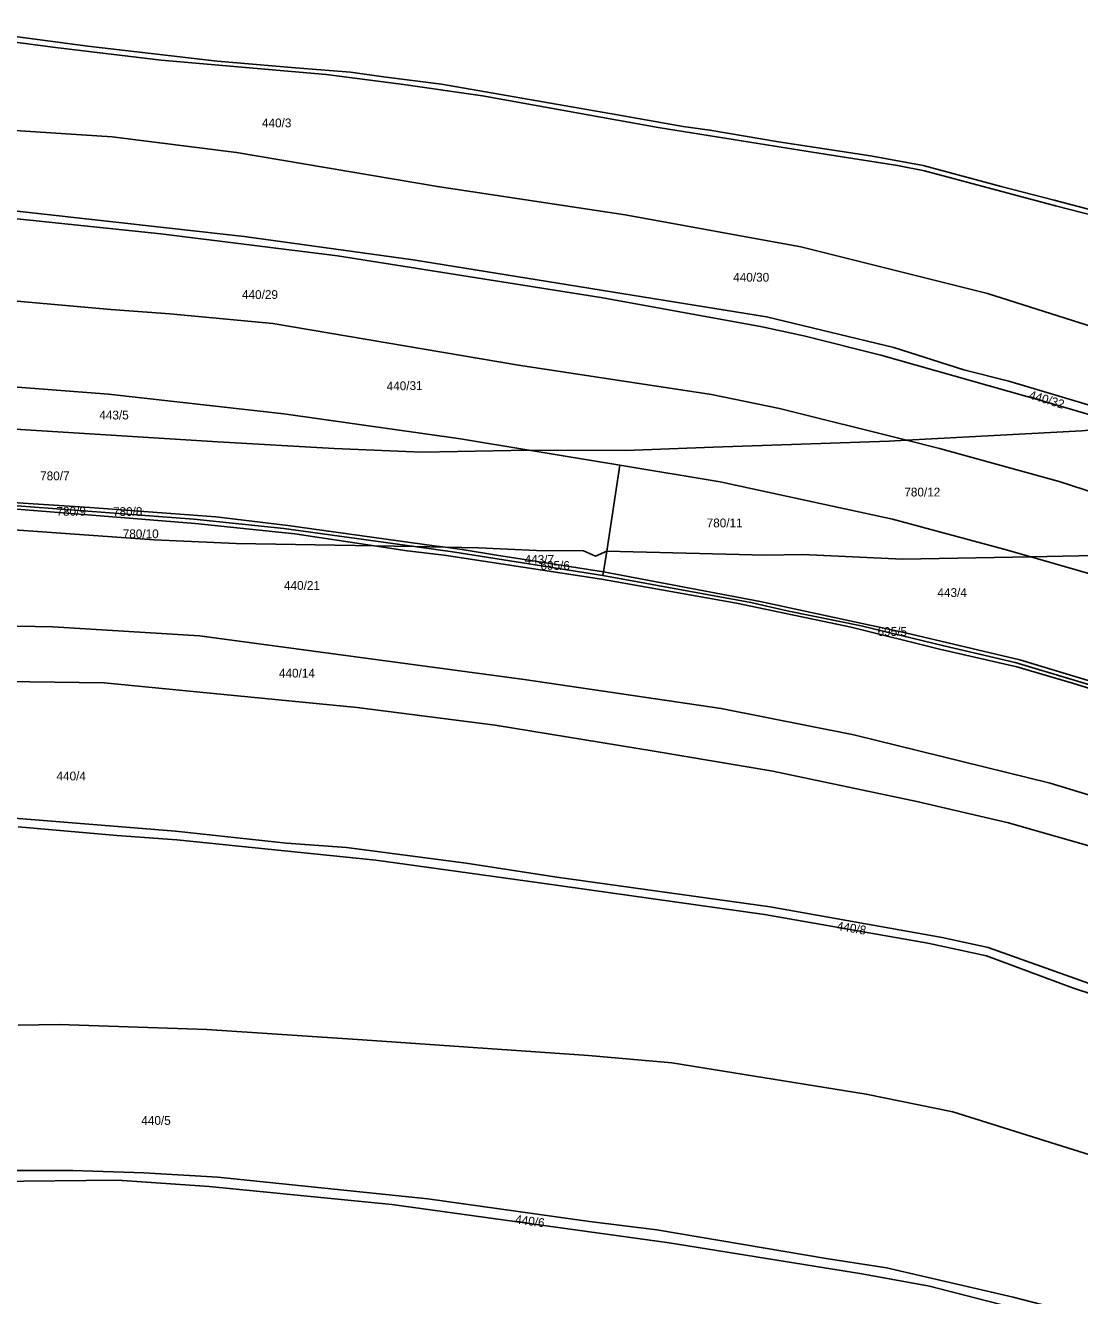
# Model space of a CAD drawing. Extents: x -629983 to -626385, y -1072828 to -1067897.
# Drawn here: x -628685.9 to -628326.4, y -1070148.2 to -1069714.9 of the extents above; entities that cross this region are included whole.
import ezdxf

# ---------------------------------------------------------------- set-up
doc = ezdxf.new("R2010")
doc.units = 0
for name, color, linetype in [('Parcela nároku', 7, 'Continuous'), ('Parcelní číslo', 7, 'Continuous'), ('Plocha PÚ', 7, 'Continuous'), ('Převzatý obvod_Opočno', 7, 'Continuous')]:
    doc.layers.add(name, color=color, linetype=linetype)

msp = doc.modelspace()

# ---------------------------------------------------------------- linework, layer by layer
at = {"layer": 'Parcela nároku'}
for points in [[(-628315.12, -1069779.77), (-628335, -1069774.51), (-628353.16, -1069769.8), (-628379.72, -1069762.69), (-628397.71, -1069759.43), (-628429.11, -1069754.6), (-628452.46, -1069750.62), (-628461.56, -1069749.38), (-628483.99, -1069745.41), (-628497.01, -1069743.14), (-628544.06, -1069734.88), (-628563.76, -1069732.4), (-628575.09, -1069730.85), (-628592.4, -1069729.46), (-628620.47, -1069727.11), (-628664.59, -1069722), (-628717.81, -1069714.89)], [(-628311, -1069782.43), (-628334.61, -1069776.44), (-628379.32, -1069764.47), (-628388.45, -1069762.63), (-628418.9, -1069757.93), (-628470.11, -1069749.71), (-628530, -1069738.94), (-628557.75, -1069734.89), (-628583.39, -1069731.67), (-628639.66, -1069726.78), (-628675.61, -1069722.44), (-628712.86, -1069717.59)], [(-628712.86, -1069717.59), (-628675.61, -1069722.44), (-628639.66, -1069726.78), (-628583.39, -1069731.67), (-628557.75, -1069734.89), (-628530, -1069738.94), (-628470.11, -1069749.71), (-628418.9, -1069757.93), (-628388.45, -1069762.63), (-628379.32, -1069764.47), (-628334.61, -1069776.44), (-628311, -1069782.43)], [(-628727.98, -1069748.25), (-628656.38, -1069752.85), (-628613.89, -1069758.23), (-628545.4, -1069769.85), (-628481.4, -1069779.48), (-628421.49, -1069790.41), (-628357.83, -1069806.34), (-628295.12, -1069826.29)], [(-628710.63, -1069778.6), (-628639.71, -1069785.99), (-628579.47, -1069793.54), (-628489.67, -1069807.7), (-628435.15, -1069817.61), (-628420.43, -1069820.8), (-628394.17, -1069827.43), (-628338.31, -1069843.18), (-628309.27, -1069851.73), (-628325.64, -1069853.15), (-628385.38, -1069856.42), (-628428.7, -1069845.59), (-628451.94, -1069840.79), (-628517.7, -1069830.75), (-628601.56, -1069816.6), (-628636.67, -1069813.31), (-628656.78, -1069811.77), (-628701.64, -1069807.79)], [(-628712.14, -1069885.32), (-628641.98, -1069890.37), (-628614.03, -1069891.6), (-628566.91, -1069892.45), (-628555.68, -1069894.14), (-628543.1, -1069895.64), (-628489.41, -1069903.77), (-628443.34, -1069912.02), (-628404.28, -1069920.19), (-628374.17, -1069927.62), (-628347.75, -1069933.65), (-628328.83, -1069939.3), (-628285.4, -1069952.67)], [(-628285.4, -1069952.67), (-628328.83, -1069939.3), (-628347.75, -1069933.65), (-628374.17, -1069927.62), (-628404.28, -1069920.19), (-628443.34, -1069912.02), (-628489.41, -1069903.77), (-628543.1, -1069895.64), (-628555.68, -1069894.14), (-628566.91, -1069892.45), (-628553.19, -1069892.7), (-628539.48, -1069894.59), (-628488.96, -1069902.49), (-628438.53, -1069911.7), (-628426.09, -1069914.58), (-628400.88, -1069919.74), (-628372.7, -1069926.48), (-628348.39, -1069932.17), (-628310.36, -1069943.59)], [(-628737.19, -1069918.92), (-628676.52, -1069920.08), (-628626.55, -1069923.12), (-628515.79, -1069937.97), (-628448.66, -1069947.95), (-628403.37, -1069956.89), (-628336.39, -1069973.41), (-628283.44, -1069989.48), (-628182.14, -1070023.2), (-628148.46, -1070032.6), (-628152.19, -1070050.96), (-628174.8, -1070045.12), (-628197.18, -1070038), (-628227.46, -1070026.54), (-628312.09, -1069997.96), (-628350.58, -1069986.96), (-628381.91, -1069979.59), (-628431.02, -1069969.33), (-628471.52, -1069962.42), (-628525.71, -1069953.63), (-628572.78, -1069947.57), (-628659.08, -1069939.13), (-628710.13, -1069938.5)], [(-628283.44, -1069989.48), (-628336.39, -1069973.41), (-628403.37, -1069956.89), (-628448.66, -1069947.95), (-628515.79, -1069937.97), (-628626.55, -1069923.12), (-628676.52, -1069920.08), (-628737.19, -1069918.92)], [(-628312.09, -1069997.96), (-628350.58, -1069986.96), (-628381.91, -1069979.59), (-628431.02, -1069969.33), (-628471.52, -1069962.42), (-628525.71, -1069953.63), (-628572.78, -1069947.57), (-628659.08, -1069939.13), (-628710.13, -1069938.5)], [(-628732.04, -1069981.89), (-628634.7, -1069989.72), (-628596.86, -1069993.82), (-628576.39, -1069995.31), (-628535.63, -1070000.71), (-628504.66, -1070005.47), (-628431.95, -1070015.59), (-628373.22, -1070026.06), (-628357.54, -1070029.44), (-628313.25, -1070045.29)], [(-628732.04, -1069981.89), (-628634.7, -1069989.72), (-628596.86, -1069993.82), (-628576.39, -1069995.31), (-628535.63, -1070000.71), (-628504.66, -1070005.47), (-628431.95, -1070015.59), (-628373.22, -1070026.06), (-628357.54, -1070029.44), (-628313.25, -1070045.29)], [(-628300, -1070052.69), (-628328.74, -1070043.24), (-628358.1, -1070032.24), (-628378.15, -1070027.95), (-628433.85, -1070018.22), (-628510.61, -1070007.42), (-628538.44, -1070003.54), (-628566.43, -1069999.69), (-628634.28, -1069992.7), (-628654.71, -1069991.24), (-628688.44, -1069988.22)], [(-628300, -1070052.69), (-628328.74, -1070043.24), (-628358.1, -1070032.24), (-628378.15, -1070027.95), (-628433.85, -1070018.22), (-628510.61, -1070007.42), (-628538.44, -1070003.54), (-628566.43, -1069999.69), (-628634.28, -1069992.7), (-628654.71, -1069991.24), (-628688.44, -1069988.22)], [(-628688.39, -1070055.9), (-628674.25, -1070055.65), (-628624.02, -1070057.37), (-628570.91, -1070060.95), (-628493.82, -1070066.32), (-628465.41, -1070068.81), (-628399.14, -1070079.43), (-628369.64, -1070085.51), (-628361.96, -1070087.88), (-628310.92, -1070103.87)], [(-628688.39, -1070055.9), (-628674.25, -1070055.65), (-628624.02, -1070057.37), (-628570.91, -1070060.95), (-628493.82, -1070066.32), (-628465.41, -1070068.81), (-628399.14, -1070079.43), (-628369.64, -1070085.51), (-628361.96, -1070087.88), (-628310.92, -1070103.87), (-628224.74, -1070128.9), (-628179.26, -1070139.84), (-628170.51, -1070141.27), (-628180.65, -1070191.36)], [(-628697.25, -1070109.21), (-628654.47, -1070108.86), (-628623.23, -1070110.99), (-628560.91, -1070117.14), (-628466.36, -1070130.15), (-628400.65, -1070140.75), (-628377.52, -1070144.99), (-628301.01, -1070164.65), (-628272.47, -1070172.11), (-628195.6, -1070191.34), (-628181.31, -1070194.54), (-628186.19, -1070218.59), (-628250.78, -1070202.28), (-628379.11, -1070173.77), (-628421.82, -1070167.01), (-628468.03, -1070161.59), (-628516.64, -1070158.65), (-628589.02, -1070154.96), (-628707.96, -1070153.76)], [(-628697.14, -1070105.5), (-628669.73, -1070105.5), (-628645.55, -1070106.32), (-628620.29, -1070107.74), (-628548.7, -1070115.17), (-628493.54, -1070122.93), (-628470.6, -1070125.72), (-628412.78, -1070135.53), (-628392.25, -1070138.74), (-628349.08, -1070148.7), (-628286.11, -1070165.03), (-628189.07, -1070189.45), (-628180.65, -1070191.36), (-628181.31, -1070194.54), (-628195.6, -1070191.34), (-628272.47, -1070172.11), (-628301.01, -1070164.65), (-628377.52, -1070144.99), (-628400.65, -1070140.75), (-628466.36, -1070130.15), (-628560.91, -1070117.14), (-628623.23, -1070110.99), (-628654.47, -1070108.86), (-628697.25, -1070109.21)], [(-628349.08, -1070148.7), (-628392.25, -1070138.74), (-628412.78, -1070135.53), (-628470.6, -1070125.72), (-628493.54, -1070122.93), (-628548.7, -1070115.17), (-628620.29, -1070107.74), (-628645.55, -1070106.32), (-628669.73, -1070105.5), (-628697.14, -1070105.5)]]:
    msp.add_lwpolyline(points, dxfattribs=at)
for points in [[(-628481.4, -1069779.48), (-628421.49, -1069790.41), (-628357.83, -1069806.34), (-628295.12, -1069826.29), (-628241.67, -1069846.1), (-628282.56, -1069849.42), (-628301.32, -1069851.04), (-628313.94, -1069847.2), (-628350.49, -1069836.27), (-628365.8, -1069832.34), (-628389.77, -1069824.81), (-628433.18, -1069814.35), (-628553.69, -1069794.91), (-628611.35, -1069786.86), (-628709.17, -1069776), (-628743.55, -1069774.07), (-628751.01, -1069747.68), (-628727.98, -1069748.25), (-628656.38, -1069752.85), (-628613.89, -1069758.23), (-628545.4, -1069769.85)], [(-628365.8, -1069832.34), (-628389.77, -1069824.81), (-628433.18, -1069814.35), (-628553.69, -1069794.91), (-628611.35, -1069786.86), (-628709.17, -1069776), (-628743.55, -1069774.07), (-628748.13, -1069773.81), (-628747.19, -1069776.73), (-628710.63, -1069778.6), (-628639.71, -1069785.99), (-628579.47, -1069793.54), (-628489.67, -1069807.7), (-628435.15, -1069817.61), (-628420.43, -1069820.8), (-628394.17, -1069827.43), (-628338.31, -1069843.18), (-628309.27, -1069851.73), (-628301.32, -1069851.04), (-628313.94, -1069847.2), (-628350.49, -1069836.27)], [(-628656.78, -1069811.77), (-628701.64, -1069807.79), (-628733.19, -1069805.53), (-628735, -1069835.54), (-628728.68, -1069835.91), (-628693.04, -1069837.98), (-628657.57, -1069840.7), (-628597.83, -1069847.42), (-628537.52, -1069855.95), (-628514.18, -1069859.78), (-628481.12, -1069859.93), (-628451.31, -1069858.78), (-628391.3, -1069856.74), (-628385.38, -1069856.42), (-628428.7, -1069845.59), (-628451.94, -1069840.79), (-628517.7, -1069830.75), (-628601.56, -1069816.6), (-628636.67, -1069813.31)], [(-628728.68, -1069835.91), (-628693.04, -1069837.98), (-628657.57, -1069840.7), (-628597.83, -1069847.42), (-628537.52, -1069855.95), (-628514.18, -1069859.78), (-628550.76, -1069860.46), (-628580.57, -1069859.22), (-628620.28, -1069856.98), (-628695.02, -1069852.3), (-628699.9, -1069853.08), (-628719.62, -1069851.66), (-628735.23, -1069850.25)], [(-628735.23, -1069850.25), (-628735.91, -1069874.69), (-628663.96, -1069879.34), (-628620.93, -1069882.53), (-628596.4, -1069885.49), (-628546.5, -1069892.39), (-628542.7, -1069892.89), (-628531.38, -1069893.09), (-628511.55, -1069894.04), (-628495.62, -1069894.13), (-628491.51, -1069895.94), (-628487.66, -1069894.24), (-628483.21, -1069864.85), (-628514.18, -1069859.78), (-628550.76, -1069860.46), (-628580.57, -1069859.22), (-628620.28, -1069856.98), (-628695.02, -1069852.3), (-628699.9, -1069853.08), (-628719.62, -1069851.66)], [(-628325.64, -1069853.15), (-628309.27, -1069851.73), (-628280.6, -1069860.17), (-628210.54, -1069884.87), (-628187.63, -1069891.87), (-628250.78, -1069894.15), (-628260.32, -1069894.37), (-628281.18, -1069887.41), (-628333.35, -1069870.48), (-628374.14, -1069859.23), (-628385.38, -1069856.42)], [(-628281.18, -1069887.41), (-628333.35, -1069870.48), (-628374.14, -1069859.23), (-628385.38, -1069856.42), (-628391.3, -1069856.74), (-628451.31, -1069858.78), (-628481.12, -1069859.93), (-628514.18, -1069859.78), (-628483.21, -1069864.85), (-628448.97, -1069870.62), (-628390.17, -1069883.38), (-628352.2, -1069893.5), (-628343.02, -1069896.15), (-628310.25, -1069895.49), (-628260.32, -1069894.37)], [(-628352.2, -1069893.5), (-628343.02, -1069896.15), (-628386.72, -1069897.02), (-628420.93, -1069895.38), (-628433.52, -1069895.56), (-628487.66, -1069894.24), (-628483.21, -1069864.85), (-628448.97, -1069870.62), (-628390.17, -1069883.38)], [(-628736.13, -1069876.26), (-628735.91, -1069874.69), (-628663.96, -1069879.34), (-628620.93, -1069882.53), (-628596.4, -1069885.49), (-628546.5, -1069892.39), (-628542.7, -1069892.89), (-628553.19, -1069892.7), (-628597.79, -1069886.55), (-628628.45, -1069883.29), (-628688.77, -1069878.79)], [(-628739.84, -1069883.73), (-628737.27, -1069883.57), (-628736.34, -1069877.44), (-628714.48, -1069878.93), (-628691.68, -1069879.69), (-628660.45, -1069882.24), (-628628.03, -1069884.78), (-628594.06, -1069888.37), (-628566.91, -1069892.45), (-628614.03, -1069891.6), (-628641.98, -1069890.37), (-628712.14, -1069885.32), (-628735.9, -1069884.12)], [(-628736.34, -1069877.44), (-628736.13, -1069876.26), (-628688.77, -1069878.79), (-628628.45, -1069883.29), (-628597.79, -1069886.55), (-628553.19, -1069892.7), (-628566.91, -1069892.45), (-628594.06, -1069888.37), (-628628.03, -1069884.78), (-628660.45, -1069882.24), (-628691.68, -1069879.69), (-628714.48, -1069878.93)], [(-628542.7, -1069892.89), (-628536.97, -1069893.64), (-628525.21, -1069895.63), (-628488.73, -1069901.27), (-628488.96, -1069902.49), (-628539.48, -1069894.59), (-628553.19, -1069892.7)], [(-628511.55, -1069894.04), (-628531.38, -1069893.09), (-628542.7, -1069892.89), (-628536.97, -1069893.64), (-628525.21, -1069895.63), (-628488.73, -1069901.27), (-628487.66, -1069894.24), (-628491.51, -1069895.94), (-628495.62, -1069894.13)], [(-628386.72, -1069897.02), (-628420.93, -1069895.38), (-628433.52, -1069895.56), (-628487.66, -1069894.24), (-628488.73, -1069901.27), (-628435.29, -1069911.42), (-628385.73, -1069922.05), (-628346.75, -1069931.3), (-628302.7, -1069944.62), (-628276.69, -1069952.89), (-628253.89, -1069961.01), (-628242.72, -1069928.11), (-628278.06, -1069915.9), (-628318.95, -1069903.09), (-628343.02, -1069896.15)], [(-628244.05, -1069899.79), (-628260.32, -1069894.37), (-628310.25, -1069895.49), (-628343.02, -1069896.15), (-628318.95, -1069903.09), (-628278.06, -1069915.9), (-628242.72, -1069928.11), (-628148.21, -1069958.97), (-628134.29, -1069962.7), (-628128.93, -1069936.23), (-628145.77, -1069931.54), (-628180.78, -1069920.09)], [(-628276.69, -1069952.89), (-628253.89, -1069961.01), (-628254.43, -1069962.33), (-628277.5, -1069954.12), (-628310.36, -1069943.59), (-628348.39, -1069932.17), (-628372.7, -1069926.48), (-628400.88, -1069919.74), (-628426.09, -1069914.58), (-628438.53, -1069911.7), (-628488.96, -1069902.49), (-628488.73, -1069901.27), (-628435.29, -1069911.42), (-628385.73, -1069922.05), (-628346.75, -1069931.3), (-628302.7, -1069944.62)]]:
    msp.add_lwpolyline(points, close=True, dxfattribs=at)
at = {"layer": 'Plocha PÚ'}
msp.add_lwpolyline([(-628200.24, -1069814.5), (-628228.14, -1069805.7), (-628252.28, -1069798.67), (-628265.7, -1069794.87), (-628281.15, -1069790.86), (-628311, -1069782.43), (-628334.61, -1069776.44), (-628379.32, -1069764.47), (-628388.45, -1069762.63), (-628418.9, -1069757.93), (-628470.11, -1069749.71), (-628530, -1069738.94), (-628557.75, -1069734.89), (-628583.39, -1069731.67), (-628639.66, -1069726.78), (-628675.61, -1069722.44), (-628712.86, -1069717.59)], dxfattribs=at)
at = {"layer": 'Převzatý obvod_Opočno'}
msp.add_lwpolyline([(-628311, -1069782.43), (-628334.61, -1069776.44), (-628379.32, -1069764.47), (-628388.45, -1069762.63), (-628418.9, -1069757.93), (-628470.11, -1069749.71), (-628530, -1069738.94), (-628557.75, -1069734.89), (-628583.39, -1069731.67), (-628639.66, -1069726.78), (-628675.61, -1069722.44), (-628712.86, -1069717.59)], dxfattribs=at)

# ---------------------------------------------------------------- texts
at = {"layer": 'Parcelní číslo'}
for s, p in [('440/3', (-628605.24, -1069749.65)), ('440/30', (-628444.51, -1069802.31)), ('440/29', (-628612.05, -1069808.2)), ('443/5', (-628660.71, -1069849.3)), ('780/7', (-628680.9, -1069870.06)), ('780/12', (-628386.15, -1069875.58)), ('780/9', (-628675.33, -1069882.15)), ('780/8', (-628656.06, -1069882.23)), ('780/11', (-628453.57, -1069886.1)), ('780/10', (-628652.73, -1069889.81)), ('443/7', (-628515.64, -1069898.55)), ('695/6', (-628510.25, -1069900.6)), ('440/21', (-628597.72, -1069907.43)), ('443/4', (-628374.86, -1069909.87)), ('695/5', (-628395.28, -1069923.15)), ('440/14', (-628599.44, -1069937.34)), ('440/4', (-628675.31, -1069972.44)), ('440/5', (-628646.39, -1070089.94))]:
    msp.add_text(s, height=3, dxfattribs=at).set_placement(p)
for s, rotation, p in [('440/31', 1.2605, (-628562.68, -1069839.46)), ('440/32', 343.176, (-628343.85, -1069842.17)), ('440/8', 350.6519, (-628409.35, -1070023.48)), ('440/6', 352.5342, (-628519.01, -1070123.58))]:
    msp.add_text(s, height=3, rotation=rotation, dxfattribs=at).set_placement(p)

doc.saveas('drawing.dxf')
